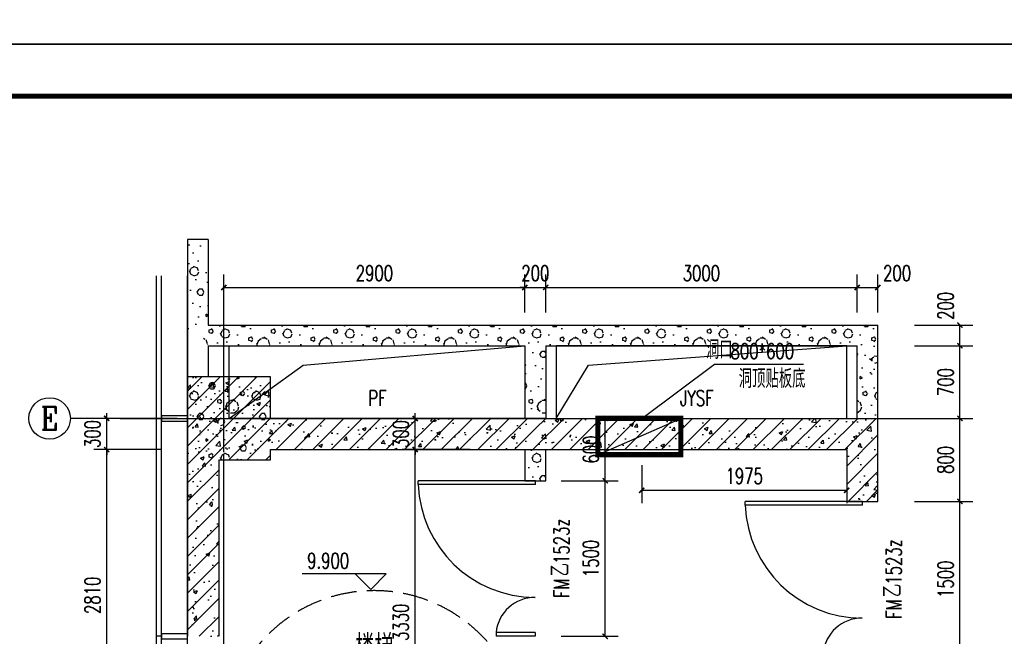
# Model space of a CAD drawing. Extents: x 797781 to 1255204, y 21234 to 1024248.
# Tile 781 of 1056: x 1156390 to 1165874, y 527558 to 533501. Entities that reach past the tile are written whole.
import ezdxf
from ezdxf.enums import TextEntityAlignment as Align

# ---------------------------------------------------------------- set-up
doc = ezdxf.new("R2010")
doc.units = 0
doc.header["$LTSCALE"] = 1000
doc.header["$MEASUREMENT"] = 0
doc.linetypes.add('230303生产综合楼-平面图_t8$0$DASH', pattern=[0.35, 0.25, -0.1])
doc.linetypes.add('230303生产综合楼-平面图_t8$0$DOTE', pattern=[2.42, 2, -0.2, 0.02, -0.2])
for name, color, linetype in [('230303生产综合楼-平面图_t8$0$3T_WOOD', 21, 'Continuous'), ('230303生产综合楼-平面图_t8$0$AXIS', 3, 'Continuous'), ('230303生产综合楼-平面图_t8$0$AXIS_TEXT', 7, 'Continuous'), ('230303生产综合楼-平面图_t8$0$COLUMN', 40, 'Continuous'), ('230303生产综合楼-平面图_t8$0$CURTWALL', 4, 'Continuous'), ('230303生产综合楼-平面图_t8$0$DIM_ELEV', 3, 'Continuous'), ('230303生产综合楼-平面图_t8$0$DIM_LEAD', 3, 'Continuous'), ('230303生产综合楼-平面图_t8$0$DOOR_FIRE', 4, 'Continuous'), ('230303生产综合楼-平面图_t8$0$DOOR_FIRE_TEXT', 7, 'Continuous'), ('230303生产综合楼-平面图_t8$0$DOTE', 1, '230303生产综合楼-平面图_t8$0$DOTE'), ('230303生产综合楼-平面图_t8$0$PUB_DIM', 3, 'Continuous'), ('230303生产综合楼-平面图_t8$0$PUB_HATCH', 8, 'Continuous'), ('230303生产综合楼-平面图_t8$0$PUB_TEXT', 7, 'Continuous'), ('230303生产综合楼-平面图_t8$0$STAIR', 2, 'Continuous'), ('230303生产综合楼-平面图_t8$0$WALL', 40, 'Continuous'), ('230303生产综合楼-平面图_t8$0$条件', 7, 'Continuous'), ('230303生产综合楼-平面图_t8$0$板洞', 6, 'Continuous'), ('230303生产综合楼-平面图_t8$0$轮廓', 2, 'Continuous'), ('230303生产综合楼-平面图_t8$0$通风', 7, 'Continuous'), ('AXIS_TEXT', 7, 'Continuous'), ('PUB_TEXT', 7, 'Continuous'), ('PUB_TITLE', 4, 'Continuous')]:
    doc.layers.add(name, color=color, linetype=linetype)
doc.styles.add('230303生产综合楼-平面图_t8$0$_TCH_AXIS', font='COMPLEX', dxfattribs={"bigfont": 'GBCBIG'})
doc.styles.add('230303生产综合楼-平面图_t8$0$_TCH_DIM', font='SIMPLEX', dxfattribs={"bigfont": 'GBCBIG'})
doc.styles.add('230303生产综合楼-平面图_T8$0$_TCH_DIM_T3', font='SIMPLEX', dxfattribs={"width": 0.705882, "bigfont": 'GBCBIG'})
doc.styles.add('230303生产综合楼-平面图_t8$0$_TCH_WINDOW', font='SIMPLEX', dxfattribs={"height": 3.5, "bigfont": 'GBCBIG'})
doc.styles.add('COMPLEX', font='COMPLEX')
doc.styles.get("Standard").update_dxf_attribs({"font": 'gbenor.shx', "bigfont": 'gbcbig.shx'})
doc.dimstyles.new('230303生产综合楼-平面图_T8$0$_TCH_ARCH&&50', dxfattribs={"dimtxt": 148.75, "dimasz": 50, "dimexe": 125, "dimexo": 150, "dimgap": 63.125, "dimtad": 1, "dimdec": 0, "dimzin": 0, "dimdsep": 46, "dimtxsty": '230303生产综合楼-平面图_T8$0$_TCH_DIM_T3', "dimblk": '230303生产综合楼-平面图_t8$0$_ArchTick', "dimcen": 0.09, "dimclrt": 7, "dimazin": 2, "dimtfac": 1, "dimtdec": 0, "dimtix": 1, "dimtmove": 2, "dimatfit": 3, "dimfxl": 1, "dimtolj": 1, "dimtzin": 0, "dimarcsym": 0})
pattern_1 = [(0, (177, -183), (300, 600), [0, -600]), (0, (-174, -264), (300, 600), [0, -600]), (0, (21, -270), (300, 600), [0, -600]), (0, (234, -93), (300, 600), [0, -600]), (0, (-15, -300), (300, 600), [0, -600]), (0, (294, 285), (300, 600), [0, -600]), (0, (111, 237), (300, 600), [0, -600]), (0, (207, 162), (300, 600), [0, -600]), (0, (-282, 150), (300, 600), [0, -600]), (0, (12, 123), (300, 600), [0, -600]), (0, (-102, -30), (300, 600), [0, -600]), (0, (-96, -255), (300, 600), [0, -600]), (0, (129, -279), (300, 600), [0, -600]), (0, (294, -15), (300, 600), [0, -600]), (0, (-267, -108), (300, 600), [0, -600]), (0, (-216, -6), (300, 600), [0, -600]), (0, (18, -48), (300, 600), [0, -600]), (0, (-66, -135), (300, 600), [0, -600]), (0, (-114, 63), (300, 600), [0, -600]), (0, (-39, 288), (300, 600), [0, -600]), (0, (-243, -234), (300, 600), [0, -600]), (0, (87, 165), (300, 600), [0, -600]), (0, (-192, 174), (300, 600), [0, -600]), (0, (-240, 252), (300, 600), [0, -600]), (130.601294, (257.143, 97.143), (-1499.9999834, 1800.0000079), [26.34155, -11037.111]), (18.434949, (214.29, 108.57), (1499.9999945, 599.9999956), [27.10524, -3767.6279]), (90, (214.3, 82.86), (300, 600), [25.71428, -1174.28565]), (161.565051, (240, 74.29), (-1500.0000076, 599.999955), [27.10524, -3767.6279]), (53.130102, (240, 74.29), (300.000001, 600), [28.57143, -2971.4285]), (135, (262.86, -231.43), (-300.000036, 599.99996), [24.24366, -1672.8126]), (45, (228.57, -231.43), (299.999998, 599.999998), [24.24366, -1672.8126]), (135, (245.71, -248.57), (-300.000036, 599.99996), [24.24366, -1672.8126]), (45, (245.71, -248.57), (299.999998, 599.999998), [24.24366, -1672.8126]), (116.56505, (-25.7, 171.43), (-5e-05, 1199.99997), [31.94383, -638.8765]), (180, (-40, 200), (-300, 600), [34.28572, -565.71425]), (63.43495, (-88.57, 171.43), (3e-06, 1200), [31.94383, -638.8765]), (116.56505, (-74.3, 142.86), (-5e-05, 1199.99997), [31.94383, -638.8765]), (0, (-74.3, 142.86), (300, 600), [34.28572, -565.71425]), (63.43495, (-40, 142.86), (3e-06, 1200), [31.94383, -638.8765]), (107.102728, (200, -31.429), (-899.9999656, 3000.00000484), [38.86135, -16282.9025]), (143.972626, (188.57, 5.714), (-5699.9999277, 4199.9999952), [38.86135, -8122.02]), (180, (157.14, 28.6), (-300, 600), [37.14286, -562.8571]), (36.0273733, (88.57, 5.714), (5699.9999579, 4199.9999547), [38.86135, -8122.02]), (71.565051, (77.14, -28.57), (900.0000046, 2999.999995), [36.14032, -3758.5928]), (107.102728, (88.571, -65.714), (-899.9999656, 3000.00000484), [38.86135, -16282.9025]), (143.972626, (120, -88.57), (-5699.9999277, 4199.9999952), [38.86135, -8122.02]), (0, (120, -88.6), (300, 600), [37.14286, -562.8571]), (36.0273733, (157.143, -88.57), (5699.9999579, 4199.9999547), [38.86135, -8122.02]), (71.565051, (188.57, -65.71), (900.0000046, 2999.999995), [36.14032, -3758.5928]), (150.255118, (205.714, 248.57), (-900.000002, 599.9999926), [23.03502, -4814.3196]), (90, (185.7, 237.14), (300, 600), [22.85714, -1177.14275]), (29.744881, (185.714, 237.14), (900.0000005, 599.999997), [23.03502, -4814.3196]), (116.56505, (65.7, -177.14), (-5e-05, 1199.99997), [31.94383, -638.8765]), (168.690067, (51.43, -148.57), (-2700.000002, 599.999985), [29.13725, -6089.6855]), (41.185925, (0, -162.857), (7499.99995456, 6599.9999423), [30.37184, -12725.802]), (90, (0, -191.43), (300, 600), [28.57143, -1171.4285]), (138.814074, (22.857, -211.429), (-7499.9998667, 6600.00004204), [30.37184, -12725.802]), (16.6992442, (22.857, -211.429), (9899.9999255, 2999.9999686), [29.82945, -12498.5375]), (60.945396, (51.43, -202.857), (299.9999992, 599.9999947), [29.41609, -12325.3395]), (109.983106, (-185.714, 74.286), (-1500.00000565, 4199.9999889), [33.442, -14012.1975]), (155.556045, (-197.143, 105.714), (-3900.00001487, 1799.9999626), [34.52299, -14465.1315]), (24.4439547, (-260, 105.714), (3900.00000195, 1799.99999134), [34.52299, -14465.1315]), (70.0168934, (-271.429, 74.286), (1500.0000045, 4199.9999896), [33.442, -14012.1975]), (109.983106, (-260, 42.857), (-1500.00000565, 4199.9999889), [33.442, -14012.1975]), (160.016893, (-228.57, 31.43), (-1500.0000009, 599.9999727), [33.442, -6989.3775]), (19.9831065, (-228.57, 31.43), (1499.9999918, 599.999999), [33.442, -6989.3775]), (70.0168934, (-197.143, 42.857), (1500.0000045, 4199.9999896), [33.442, -14012.1975]), (122.005383, (37.14, 20), (-300.0000403, 599.9999694), [26.95423, -5633.434]), (18.434949, (-2.86, 34.29), (1499.9999945, 599.9999956), [27.10524, -3767.6279]), (90, (-2.86, 8.57), (300, 600), [25.71428, -1174.28565]), (161.565051, (22.86, 0), (-1500.0000076, 599.999955), [27.10524, -3767.6279]), (54.4623222, (22.857, 0), (2099.999997, 2999.9999955), [24.57807, -10298.2115]), (116.56505, (-137.14, -125.7), (-5e-05, 1199.99997), [31.94383, -638.8765]), (180, (-151.4, -97.14), (-300, 600), [31.42857, -568.5714]), (59.0362434, (-200, -125.714), (300.000001, 599.999997), [33.31973, -6963.822]), (120.963756, (-182.857, -154.286), (-300.000041, 599.9999724), [33.31973, -6963.822]), (0, (-182.86, -154.3), (300, 600), [31.42857, -568.5714]), (63.43495, (-151.43, -154.3), (3e-06, 1200), [31.94383, -638.8765])]
pattern_2 = [(45, (0, 0), (-88.388348, 88.388348), []), (50, (0, 0), (358.63009, -31.37607), [37.5, -412.5]), (355, (0, 0), (-69.37567, 376.09607), [30, -330]), (100.4514, (29.9, -2.6), (289.25469, 344.71977), [31.8701, -350.57106]), (46.1842, (0, 100), (533.62052, -82.7595), [56.25, -618.75]), (96.6356, (44.47, 93.1), (467.33135, 487.05894), [47.80514, -525.8565]), (351.1842, (0, 100), (467.33097, 487.0593), [45, -495]), (21, (50, 75), (298.453526, -201.309445), [37.5, -412.5]), (326, (50, 75), (121.65767, 362.57502), [30, -330]), (71.4514, (74.87, 58.22), (420.11131, 161.26525), [31.8701, -350.57106]), (37.5, (0, 0), (6.079928, 166.446927), [0, -326, 0, -335, 0, -331.25]), (7.5, (0, 0), (131.534769, 197.205856), [0, -191, 0, -318.5, 0, -126.25]), (327.5, (-111.5, 0), (266.911218, -11.277436), [0, -125, 0, -390, 0, -517.5]), (317.5, (-161.5, 0), (291.593085, 50.05249), [0, -162.5, 0, -259, 0, -367.5])]

# ---------------------------------------------------------------- blocks, each defined once
blk = doc.blocks.new('230303生产综合楼-平面图_t8$0$212')
at = {"layer": '230303生产综合楼-平面图_t8$0$3T_WOOD'}
for points in [[(593636.3, -21428.8), (593636.3, -21478.8), (593886.3, -21478.8), (593886.3, -21428.8)], [(593636.3, -23528.8), (593636.3, -23578.8), (593886.3, -23578.8), (593886.3, -23528.8)], [(593636.3, -25628.8), (593636.3, -25678.8), (593886.3, -25678.8), (593886.3, -25628.8)], [(593636.3, -27728.8), (593636.3, -27778.8), (593886.3, -27778.8), (593886.3, -27728.8)], [(593636.3, -29828.8), (593636.3, -29878.8), (593886.3, -29878.8), (593886.3, -29828.8)]]:
    blk.add_lwpolyline(points, close=True, dxfattribs=at)
for points in [[(593636.3, -21453.8), (593586.3, -21453.8)], [(593636.3, -21453.8), (593586.3, -21453.8)], [(593636.3, -23553.8), (593586.3, -23553.8)], [(593636.3, -23553.8), (593586.3, -23553.8)], [(593636.3, -25653.8), (593586.3, -25653.8)], [(593636.3, -25653.8), (593586.3, -25653.8)], [(593636.3, -27753.8), (593586.3, -27753.8)], [(593636.3, -29853.8), (593586.3, -29853.8)], [(593636.3, -29853.8), (593586.3, -29853.8)]]:
    blk.add_lwpolyline(points, dxfattribs=at)
blk = doc.blocks.new('230303生产综合楼-平面图_t8$0$_ArchTick')
at = {"color": 0, "linetype": 'ByBlock', "const_width": 0.3}
blk.add_lwpolyline([(-0.5, -0.5), (0.5, 0.5)], dxfattribs=at)
blk = doc.blocks.new('*D3338')
at = {"layer": '230303生产综合楼-平面图_t8$0$PUB_DIM', "color": 0, "lineweight": -2, "transparency": 16777216}
for p, q in [((1162381.6, 529207.7), (1162381.6, 528839.9)), ((1164356.9, 529207.7), (1164356.9, 528839.9)), ((1162381.6, 528964.9), (1164356.9, 528964.9))]:
    blk.add_line(p, q, dxfattribs=at)
at = {"layer": 'Defpoints', "color": 0, "transparency": 16777216}
for p in [(1162381.6, 529357.7), (1164356.9, 529357.7), (1164356.9, 528964.9)]:
    blk.add_point(p, dxfattribs=at)
at = {"layer": '230303生产综合楼-平面图_t8$0$PUB_DIM', "color": 0, "lineweight": -2, "transparency": 16777216, "xscale": 50, "yscale": 50, "zscale": 50, "rotation": 180}
blk.add_blockref('230303生产综合楼-平面图_t8$0$_ArchTick', (1162381.6, 528964.9), dxfattribs=at)
at = {"layer": '230303生产综合楼-平面图_t8$0$PUB_DIM', "color": 0, "lineweight": -2, "transparency": 16777216, "xscale": 50, "yscale": 50, "zscale": 50}
blk.add_blockref('230303生产综合楼-平面图_t8$0$_ArchTick', (1164356.9, 528964.9), dxfattribs=at)
at = {"layer": '230303生产综合楼-平面图_t8$0$PUB_DIM', "color": 7, "transparency": 16777216, "insert": (1163369.2, 529102.4), "char_height": 148.75, "attachment_point": 5, "style": '230303生产综合楼-平面图_T8$0$_TCH_DIM_T3'}
blk.add_mtext('\\A1;1975', dxfattribs=at)
blk = doc.blocks.new('*D3398')
at = {"layer": '230303生产综合楼-平面图_t8$0$PUB_DIM', "color": 0, "lineweight": -2, "transparency": 16777216}
for p, q in [((1164456.9, 530678.4), (1164456.9, 531044.6)), ((1164656.9, 530678.4), (1164656.9, 531044.6)), ((1164456.9, 530919.6), (1164656.9, 530919.6))]:
    blk.add_line(p, q, dxfattribs=at)
at = {"layer": 'Defpoints', "color": 0, "transparency": 16777216}
for p in [(1164656.9, 530919.6), (1164456.9, 530528.4), (1164656.9, 530528.4)]:
    blk.add_point(p, dxfattribs=at)
at = {"layer": '230303生产综合楼-平面图_t8$0$PUB_DIM', "color": 0, "lineweight": -2, "transparency": 16777216, "xscale": 50, "yscale": 50, "zscale": 50, "rotation": 180}
blk.add_blockref('230303生产综合楼-平面图_t8$0$_ArchTick', (1164456.9, 530919.6), dxfattribs=at)
at = {"layer": '230303生产综合楼-平面图_t8$0$PUB_DIM', "color": 0, "lineweight": -2, "transparency": 16777216, "xscale": 50, "yscale": 50, "zscale": 50}
blk.add_blockref('230303生产综合楼-平面图_t8$0$_ArchTick', (1164656.9, 530919.6), dxfattribs=at)
at = {"layer": '230303生产综合楼-平面图_t8$0$PUB_DIM', "color": 7, "transparency": 16777216, "insert": (1164841.9, 531057.1), "char_height": 148.75, "attachment_point": 5, "style": '230303生产综合楼-平面图_T8$0$_TCH_DIM_T3'}
blk.add_mtext('\\A1;200', dxfattribs=at)
blk = doc.blocks.new('*D3399')
at = {"layer": '230303生产综合楼-平面图_t8$0$PUB_DIM', "color": 0, "lineweight": -2, "transparency": 16777216}
for p, q in [((1161456.9, 530678.4), (1161456.9, 531044.6)), ((1164456.9, 530678.4), (1164456.9, 531044.6)), ((1161456.9, 530919.6), (1164456.9, 530919.6))]:
    blk.add_line(p, q, dxfattribs=at)
at = {"layer": 'Defpoints', "color": 0, "transparency": 16777216}
for p in [(1164456.9, 530919.6), (1161456.9, 530528.4), (1164456.9, 530528.4)]:
    blk.add_point(p, dxfattribs=at)
at = {"layer": '230303生产综合楼-平面图_t8$0$PUB_DIM', "color": 0, "lineweight": -2, "transparency": 16777216, "xscale": 50, "yscale": 50, "zscale": 50, "rotation": 180}
blk.add_blockref('230303生产综合楼-平面图_t8$0$_ArchTick', (1161456.9, 530919.6), dxfattribs=at)
at = {"layer": '230303生产综合楼-平面图_t8$0$PUB_DIM', "color": 0, "lineweight": -2, "transparency": 16777216, "xscale": 50, "yscale": 50, "zscale": 50}
blk.add_blockref('230303生产综合楼-平面图_t8$0$_ArchTick', (1164456.9, 530919.6), dxfattribs=at)
at = {"layer": '230303生产综合楼-平面图_t8$0$PUB_DIM', "color": 7, "transparency": 16777216, "insert": (1162956.9, 531057.1), "char_height": 148.75, "attachment_point": 5, "style": '230303生产综合楼-平面图_T8$0$_TCH_DIM_T3'}
blk.add_mtext('\\A1;3000', dxfattribs=at)
blk = doc.blocks.new('*D3400')
at = {"layer": '230303生产综合楼-平面图_t8$0$PUB_DIM', "color": 0, "lineweight": -2, "transparency": 16777216}
for p, q in [((1161256.9, 530678.4), (1161256.9, 531044.6)), ((1161456.9, 530678.4), (1161456.9, 531044.6)), ((1161256.9, 530919.6), (1161206.9, 530919.6)), ((1161256.9, 530919.6), (1161456.9, 530919.6)), ((1161456.9, 530919.6), (1161506.9, 530919.6))]:
    blk.add_line(p, q, dxfattribs=at)
at = {"layer": 'Defpoints', "color": 0, "transparency": 16777216}
for p in [(1161456.9, 530919.6), (1161256.9, 530528.4), (1161456.9, 530528.4)]:
    blk.add_point(p, dxfattribs=at)
at = {"layer": '230303生产综合楼-平面图_t8$0$PUB_DIM', "color": 0, "lineweight": -2, "transparency": 16777216, "xscale": 50, "yscale": 50, "zscale": 50}
blk.add_blockref('230303生产综合楼-平面图_t8$0$_ArchTick', (1161256.9, 530919.6), dxfattribs=at)
at = {"layer": '230303生产综合楼-平面图_t8$0$PUB_DIM', "color": 0, "lineweight": -2, "transparency": 16777216, "xscale": 50, "yscale": 50, "zscale": 50, "rotation": 180}
blk.add_blockref('230303生产综合楼-平面图_t8$0$_ArchTick', (1161456.9, 530919.6), dxfattribs=at)
at = {"layer": '230303生产综合楼-平面图_t8$0$PUB_DIM', "color": 7, "transparency": 16777216, "insert": (1161356.9, 531057.1), "char_height": 148.75, "attachment_point": 5, "style": '230303生产综合楼-平面图_T8$0$_TCH_DIM_T3'}
blk.add_mtext('\\A1;200', dxfattribs=at)
blk = doc.blocks.new('*D3401')
at = {"layer": '230303生产综合楼-平面图_t8$0$PUB_DIM', "color": 0, "lineweight": -2, "transparency": 16777216}
for p, q in [((1158356.9, 530678.4), (1158356.9, 531044.6)), ((1161256.9, 530678.4), (1161256.9, 531044.6)), ((1158356.9, 530919.6), (1161256.9, 530919.6))]:
    blk.add_line(p, q, dxfattribs=at)
at = {"layer": 'Defpoints', "color": 0, "transparency": 16777216}
for p in [(1161256.9, 530919.6), (1158356.9, 530528.4), (1161256.9, 530528.4)]:
    blk.add_point(p, dxfattribs=at)
at = {"layer": '230303生产综合楼-平面图_t8$0$PUB_DIM', "color": 0, "lineweight": -2, "transparency": 16777216, "xscale": 50, "yscale": 50, "zscale": 50, "rotation": 180}
blk.add_blockref('230303生产综合楼-平面图_t8$0$_ArchTick', (1158356.9, 530919.6), dxfattribs=at)
at = {"layer": '230303生产综合楼-平面图_t8$0$PUB_DIM', "color": 0, "lineweight": -2, "transparency": 16777216, "xscale": 50, "yscale": 50, "zscale": 50}
blk.add_blockref('230303生产综合楼-平面图_t8$0$_ArchTick', (1161256.9, 530919.6), dxfattribs=at)
at = {"layer": '230303生产综合楼-平面图_t8$0$PUB_DIM', "color": 7, "transparency": 16777216, "insert": (1159806.9, 531057.1), "char_height": 148.75, "attachment_point": 5, "style": '230303生产综合楼-平面图_T8$0$_TCH_DIM_T3'}
blk.add_mtext('\\A1;2900', dxfattribs=at)
blk = doc.blocks.new('*D3981')
at = {"layer": '230303生产综合楼-平面图_t8$0$PUB_DIM', "color": 0, "lineweight": -2, "transparency": 16777216}
for p, q in [((1161606.9, 529657.7), (1162154.9, 529657.7)), ((1162029.9, 529057.7), (1162029.9, 529657.7)), ((1161606.9, 529057.7), (1162154.9, 529057.7))]:
    blk.add_line(p, q, dxfattribs=at)
at = {"layer": 'Defpoints', "color": 0, "transparency": 16777216}
for p in [(1161456.9, 529657.7), (1162029.9, 529657.7), (1161456.9, 529057.7)]:
    blk.add_point(p, dxfattribs=at)
at = {"layer": '230303生产综合楼-平面图_t8$0$PUB_DIM', "color": 0, "lineweight": -2, "transparency": 16777216, "xscale": 50, "yscale": 50, "zscale": 50}
for p, rotation in [((1162029.9, 529657.7), 90), ((1162029.9, 529057.7), 270)]:
    blk.add_blockref('230303生产综合楼-平面图_t8$0$_ArchTick', p, dxfattribs=dict(at, rotation=rotation))
at = {"layer": '230303生产综合楼-平面图_t8$0$PUB_DIM', "color": 7, "transparency": 16777216, "insert": (1161892.4, 529357.7), "char_height": 148.75, "attachment_point": 5, "rotation": 90, "style": '230303生产综合楼-平面图_T8$0$_TCH_DIM_T3'}
blk.add_mtext('\\A1;600', dxfattribs=at)
blk = doc.blocks.new('*D3982')
at = {"layer": '230303生产综合楼-平面图_t8$0$PUB_DIM', "color": 0, "lineweight": -2, "transparency": 16777216}
for p, q in [((1161606.9, 529057.7), (1162154.9, 529057.7)), ((1162029.9, 527557.7), (1162029.9, 529057.7)), ((1161606.9, 527557.7), (1162154.9, 527557.7))]:
    blk.add_line(p, q, dxfattribs=at)
at = {"layer": 'Defpoints', "color": 0, "transparency": 16777216}
for p in [(1161456.9, 529057.7), (1162029.9, 529057.7), (1161456.9, 527557.7)]:
    blk.add_point(p, dxfattribs=at)
at = {"layer": '230303生产综合楼-平面图_t8$0$PUB_DIM', "color": 0, "lineweight": -2, "transparency": 16777216, "xscale": 50, "yscale": 50, "zscale": 50}
for p, rotation in [((1162029.9, 529057.7), 90), ((1162029.9, 527557.7), 270)]:
    blk.add_blockref('230303生产综合楼-平面图_t8$0$_ArchTick', p, dxfattribs=dict(at, rotation=rotation))
at = {"layer": '230303生产综合楼-平面图_t8$0$PUB_DIM', "color": 7, "transparency": 16777216, "insert": (1161892.4, 528307.7), "char_height": 148.75, "attachment_point": 5, "rotation": 90, "style": '230303生产综合楼-平面图_T8$0$_TCH_DIM_T3'}
blk.add_mtext('\\A1;1500', dxfattribs=at)
blk = doc.blocks.new('*D4305')
at = {"layer": '230303生产综合楼-平面图_t8$0$AXIS', "color": 0, "lineweight": -2, "transparency": 16777216}
for p, q in [((1160199.4, 529657.7), (1160199.4, 529707.7)), ((1160728.3, 529657.7), (1160074.4, 529657.7)), ((1160199.4, 529357.7), (1160199.4, 529657.7)), ((1160728.3, 529357.7), (1160074.4, 529357.7)), ((1160199.4, 529357.7), (1160199.4, 529307.7))]:
    blk.add_line(p, q, dxfattribs=at)
at = {"layer": 'Defpoints', "color": 0, "transparency": 16777216}
for p in [(1160199.4, 529657.7), (1160878.3, 529657.7), (1160878.3, 529357.7)]:
    blk.add_point(p, dxfattribs=at)
at = {"layer": '230303生产综合楼-平面图_t8$0$AXIS', "color": 0, "lineweight": -2, "transparency": 16777216, "xscale": 50, "yscale": 50, "zscale": 50}
for p, rotation in [((1160199.4, 529657.7), 270), ((1160199.4, 529357.7), 90)]:
    blk.add_blockref('230303生产综合楼-平面图_t8$0$_ArchTick', p, dxfattribs=dict(at, rotation=rotation))
at = {"layer": '230303生产综合楼-平面图_t8$0$AXIS', "color": 7, "transparency": 16777216, "insert": (1160061.9, 529507.7), "char_height": 148.75, "attachment_point": 5, "rotation": 90, "style": '230303生产综合楼-平面图_T8$0$_TCH_DIM_T3'}
blk.add_mtext('\\A1;300', dxfattribs=at)
blk = doc.blocks.new('*D4306')
at = {"layer": '230303生产综合楼-平面图_t8$0$AXIS', "color": 0, "lineweight": -2, "transparency": 16777216}
for p, q in [((1160728.3, 529357.7), (1160074.4, 529357.7)), ((1160199.4, 526027.7), (1160199.4, 529357.7)), ((1160728.3, 526027.7), (1160074.4, 526027.7))]:
    blk.add_line(p, q, dxfattribs=at)
at = {"layer": 'Defpoints', "color": 0, "transparency": 16777216}
for p in [(1160199.4, 529357.7), (1160878.3, 529357.7), (1160878.3, 526027.7)]:
    blk.add_point(p, dxfattribs=at)
at = {"layer": '230303生产综合楼-平面图_t8$0$AXIS', "color": 0, "lineweight": -2, "transparency": 16777216, "xscale": 50, "yscale": 50, "zscale": 50}
for p, rotation in [((1160199.4, 529357.7), 90), ((1160199.4, 526027.7), 270)]:
    blk.add_blockref('230303生产综合楼-平面图_t8$0$_ArchTick', p, dxfattribs=dict(at, rotation=rotation))
at = {"layer": '230303生产综合楼-平面图_t8$0$AXIS', "color": 7, "transparency": 16777216, "insert": (1160061.9, 527692.7), "char_height": 148.75, "attachment_point": 5, "rotation": 90, "style": '230303生产综合楼-平面图_T8$0$_TCH_DIM_T3'}
blk.add_mtext('\\A1;3330', dxfattribs=at)
blk = doc.blocks.new('*D4318')
at = {"layer": '230303生产综合楼-平面图_t8$0$PUB_DIM', "color": 0, "lineweight": -2, "transparency": 16777216}
for p, q in [((1165007.9, 528857.7), (1165571.8, 528857.7)), ((1165446.8, 527357.7), (1165446.8, 528857.7)), ((1165007.9, 527357.7), (1165571.8, 527357.7))]:
    blk.add_line(p, q, dxfattribs=at)
at = {"layer": 'Defpoints', "color": 0, "transparency": 16777216}
for p in [(1164857.9, 528857.7), (1165446.8, 528857.7), (1164857.9, 527357.7)]:
    blk.add_point(p, dxfattribs=at)
at = {"layer": '230303生产综合楼-平面图_t8$0$PUB_DIM', "color": 0, "lineweight": -2, "transparency": 16777216, "xscale": 50, "yscale": 50, "zscale": 50}
for p, rotation in [((1165446.8, 528857.7), 90), ((1165446.8, 527357.7), 270)]:
    blk.add_blockref('230303生产综合楼-平面图_t8$0$_ArchTick', p, dxfattribs=dict(at, rotation=rotation))
at = {"layer": '230303生产综合楼-平面图_t8$0$PUB_DIM', "color": 7, "transparency": 16777216, "insert": (1165309.3, 528107.7), "char_height": 148.75, "attachment_point": 5, "rotation": 90, "style": '230303生产综合楼-平面图_T8$0$_TCH_DIM_T3'}
blk.add_mtext('\\A1;1500', dxfattribs=at)
blk = doc.blocks.new('*D4319')
at = {"layer": '230303生产综合楼-平面图_t8$0$PUB_DIM', "color": 0, "lineweight": -2, "transparency": 16777216}
for p, q in [((1165007.9, 529657.7), (1165571.8, 529657.7)), ((1165446.8, 528857.7), (1165446.8, 529657.7)), ((1165007.9, 528857.7), (1165571.8, 528857.7))]:
    blk.add_line(p, q, dxfattribs=at)
at = {"layer": 'Defpoints', "color": 0, "transparency": 16777216}
for p in [(1164857.9, 529657.7), (1165446.8, 529657.7), (1164857.9, 528857.7)]:
    blk.add_point(p, dxfattribs=at)
at = {"layer": '230303生产综合楼-平面图_t8$0$PUB_DIM', "color": 0, "lineweight": -2, "transparency": 16777216, "xscale": 50, "yscale": 50, "zscale": 50}
for p, rotation in [((1165446.8, 529657.7), 90), ((1165446.8, 528857.7), 270)]:
    blk.add_blockref('230303生产综合楼-平面图_t8$0$_ArchTick', p, dxfattribs=dict(at, rotation=rotation))
at = {"layer": '230303生产综合楼-平面图_t8$0$PUB_DIM', "color": 7, "transparency": 16777216, "insert": (1165309.3, 529257.7), "char_height": 148.75, "attachment_point": 5, "rotation": 90, "style": '230303生产综合楼-平面图_T8$0$_TCH_DIM_T3'}
blk.add_mtext('\\A1;800', dxfattribs=at)
blk = doc.blocks.new('*D4320')
at = {"layer": '230303生产综合楼-平面图_t8$0$PUB_DIM', "color": 0, "lineweight": -2, "transparency": 16777216}
for p, q in [((1165007.9, 530357.7), (1165571.8, 530357.7)), ((1165446.8, 529657.7), (1165446.8, 530357.7)), ((1165007.9, 529657.7), (1165571.8, 529657.7))]:
    blk.add_line(p, q, dxfattribs=at)
at = {"layer": 'Defpoints', "color": 0, "transparency": 16777216}
for p in [(1164857.9, 530357.7), (1165446.8, 530357.7), (1164857.9, 529657.7)]:
    blk.add_point(p, dxfattribs=at)
at = {"layer": '230303生产综合楼-平面图_t8$0$PUB_DIM', "color": 0, "lineweight": -2, "transparency": 16777216, "xscale": 50, "yscale": 50, "zscale": 50}
for p, rotation in [((1165446.8, 530357.7), 90), ((1165446.8, 529657.7), 270)]:
    blk.add_blockref('230303生产综合楼-平面图_t8$0$_ArchTick', p, dxfattribs=dict(at, rotation=rotation))
at = {"layer": '230303生产综合楼-平面图_t8$0$PUB_DIM', "color": 7, "transparency": 16777216, "insert": (1165309.3, 530007.7), "char_height": 148.75, "attachment_point": 5, "rotation": 90, "style": '230303生产综合楼-平面图_T8$0$_TCH_DIM_T3'}
blk.add_mtext('\\A1;700', dxfattribs=at)
blk = doc.blocks.new('*D4321')
at = {"layer": '230303生产综合楼-平面图_t8$0$PUB_DIM', "color": 0, "lineweight": -2, "transparency": 16777216}
for p, q in [((1165007.9, 530557.7), (1165571.8, 530557.7)), ((1165446.8, 530357.7), (1165446.8, 530557.7)), ((1165007.9, 530357.7), (1165571.8, 530357.7))]:
    blk.add_line(p, q, dxfattribs=at)
at = {"layer": 'Defpoints', "color": 0, "transparency": 16777216}
for p in [(1164857.9, 530557.7), (1165446.8, 530557.7), (1164857.9, 530357.7)]:
    blk.add_point(p, dxfattribs=at)
at = {"layer": '230303生产综合楼-平面图_t8$0$PUB_DIM', "color": 0, "lineweight": -2, "transparency": 16777216, "xscale": 50, "yscale": 50, "zscale": 50}
for p, rotation in [((1165446.8, 530557.7), 90), ((1165446.8, 530357.7), 270)]:
    blk.add_blockref('230303生产综合楼-平面图_t8$0$_ArchTick', p, dxfattribs=dict(at, rotation=rotation))
at = {"layer": '230303生产综合楼-平面图_t8$0$PUB_DIM', "color": 7, "transparency": 16777216, "insert": (1165309.3, 530742.7), "char_height": 148.75, "attachment_point": 5, "rotation": 90, "style": '230303生产综合楼-平面图_T8$0$_TCH_DIM_T3'}
blk.add_mtext('\\A1;200', dxfattribs=at)
blk = doc.blocks.new('*D4322')
at = {"layer": '230303生产综合楼-平面图_t8$0$AXIS', "color": 0, "lineweight": -2, "transparency": 16777216}
for p, q in [((1157228, 529657.7), (1157228, 529707.7)), ((1157756.9, 529657.7), (1157103, 529657.7)), ((1157228, 529357.7), (1157228, 529657.7)), ((1157756.9, 529357.7), (1157103, 529357.7)), ((1157228, 529357.7), (1157228, 529307.7))]:
    blk.add_line(p, q, dxfattribs=at)
at = {"layer": 'Defpoints', "color": 0, "transparency": 16777216}
for p in [(1157228, 529657.7), (1157906.9, 529657.7), (1157906.9, 529357.7)]:
    blk.add_point(p, dxfattribs=at)
at = {"layer": '230303生产综合楼-平面图_t8$0$AXIS', "color": 0, "lineweight": -2, "transparency": 16777216, "xscale": 50, "yscale": 50, "zscale": 50}
for p, rotation in [((1157228, 529657.7), 270), ((1157228, 529357.7), 90)]:
    blk.add_blockref('230303生产综合楼-平面图_t8$0$_ArchTick', p, dxfattribs=dict(at, rotation=rotation))
at = {"layer": '230303生产综合楼-平面图_t8$0$AXIS', "color": 7, "transparency": 16777216, "insert": (1157090.5, 529507.7), "char_height": 148.75, "attachment_point": 5, "rotation": 90, "style": '230303生产综合楼-平面图_T8$0$_TCH_DIM_T3'}
blk.add_mtext('\\A1;300', dxfattribs=at)
blk = doc.blocks.new('*D4323')
at = {"layer": '230303生产综合楼-平面图_t8$0$AXIS', "color": 0, "lineweight": -2, "transparency": 16777216}
for p, q in [((1157756.9, 529357.7), (1157103, 529357.7)), ((1157228, 526547.7), (1157228, 529357.7)), ((1157756.9, 526547.7), (1157103, 526547.7))]:
    blk.add_line(p, q, dxfattribs=at)
at = {"layer": 'Defpoints', "color": 0, "transparency": 16777216}
for p in [(1157228, 529357.7), (1157906.9, 529357.7), (1157906.9, 526547.7)]:
    blk.add_point(p, dxfattribs=at)
at = {"layer": '230303生产综合楼-平面图_t8$0$AXIS', "color": 0, "lineweight": -2, "transparency": 16777216, "xscale": 50, "yscale": 50, "zscale": 50}
for p, rotation in [((1157228, 529357.7), 90), ((1157228, 526547.7), 270)]:
    blk.add_blockref('230303生产综合楼-平面图_t8$0$_ArchTick', p, dxfattribs=dict(at, rotation=rotation))
at = {"layer": '230303生产综合楼-平面图_t8$0$AXIS', "color": 7, "transparency": 16777216, "insert": (1157090.5, 527952.7), "char_height": 148.75, "attachment_point": 5, "rotation": 90, "style": '230303生产综合楼-平面图_T8$0$_TCH_DIM_T3'}
blk.add_mtext('\\A1;2810', dxfattribs=at)
blk = doc.blocks.new('_AXISO')
blk.add_circle((0, 0), 0.5)
at = {"layer": 'AXIS_TEXT', "style": 'COMPLEX', "width": 1.041667}
blk.add_attdef('A', text='', height=0.56, dxfattribs=at).set_placement((-0.25, -0.28), (0.25, -0.28), align=Align.FIT)
blk = doc.blocks.new('230303生产综合楼-平面图_t8$0$$DorLib2D$00000225')
at = {"color": 0}
for p, q in [((0.475, -0.0014), (0.475, 0.7521)), ((0.475, 0.7521), (0.5, 0.7521)), ((0.5, -0.0014), (0.5, 0.7521)), ((-0.5, 0), (-0.5, 0.252)), ((-0.475, 0.252), (-0.5, 0.252)), ((-0.475, 0), (-0.475, 0.252)), ((-0.475, 0), (-0.5, 0)), ((0.475, -0.0014), (0.5, -0.0014))]:
    blk.add_line(p, q, dxfattribs=at)
for centre, radius, start, end in [((0.5046, -0.0019), 0.7546, 92.24927, 179.72377), ((-0.5008, 0.0026), 0.2508, 359.78987, 84.09744)]:
    blk.add_arc(centre, radius, start, end, dxfattribs=at)

msp = doc.modelspace()

# ---------------------------------------------------------------- hatches: boundary and pattern name
at = {"layer": '230303生产综合楼-平面图_t8$0$PUB_HATCH'}
h = msp.add_hatch(dxfattribs=at)
h.set_pattern_fill('加气混凝土', color=256, scale=50, style=0)
h.set_pattern_definition(pattern_1)
h.paths.add_polyline_path([(1158006.9, 531380.7), (1158006.9, 530457.7), (1158140.2, 530457.7), (1158206.9, 530557.7), (1158206.9, 531380.7)])
h = msp.add_hatch(dxfattribs=at)
h.set_pattern_fill('加气混凝土', color=256, scale=50, style=0)
h.set_pattern_definition(pattern_1)
h.paths.add_polyline_path([(1158140.2, 530457.7), (1158206.9, 530357.7), (1161256.9, 530357.7), (1161356.9, 530424.4), (1161356.9, 530557.7), (1158206.9, 530557.7)])
h = msp.add_hatch(dxfattribs=at)
h.set_pattern_fill('加气混凝土', color=256, scale=50, style=0)
h.set_pattern_definition(pattern_1)
h.paths.add_polyline_path([(1161356.9, 530424.4), (1161456.9, 530357.7), (1164456.9, 530357.7), (1164656.9, 530557.7), (1161356.9, 530557.7)])
h = msp.add_hatch(dxfattribs=at)
h.set_pattern_fill('加气混凝土', color=256, scale=50, style=0)
h.set_pattern_definition(pattern_1)
h.paths.add_polyline_path([(1164456.9, 529657.7), (1164656.9, 529657.7), (1164656.9, 530557.7), (1164456.9, 530357.7)])
h = msp.add_hatch(dxfattribs=at)
h.set_pattern_fill('加气混凝土', color=256, scale=50, style=0)
h.set_pattern_definition(pattern_1)
h.paths.add_polyline_path([(1161356.9, 530424.4), (1161256.9, 530357.7), (1161256.9, 529657.7), (1161456.9, 529657.7), (1161456.9, 530357.7)])
h = msp.add_hatch(dxfattribs=at)
h.set_pattern_fill('加气混凝土', color=256, scale=50, style=0)
h.set_pattern_definition(pattern_1)
h.paths.add_polyline_path([(1158006.9, 530057.7), (1158206.9, 530057.7), (1158806.9, 530057.7), (1158806.9, 529257.7), (1158006.9, 529257.7)])
h = msp.add_hatch(dxfattribs=at)
h.set_pattern_fill('钢筋混凝土', color=256, scale=50, style=0)
h.set_pattern_definition(pattern_2)
h.paths.add_polyline_path([(1158006.9, 530057.7), (1158006.9, 529257.7), (1158806.9, 529257.7), (1158806.9, 530057.7)])
h = msp.add_hatch(dxfattribs=at)
h.set_pattern_fill('钢筋混凝土', color=256, scale=50, style=0)
h.set_pattern_definition(pattern_2)
h.paths.add_polyline_path([(1158306.9, 529257.7), (1158006.9, 529257.7), (1158006.9, 529657.7), (1158006.9, 527557.7), (1158306.9, 527557.7)])
h = msp.add_hatch(dxfattribs=at)
h.set_pattern_fill('钢筋混凝土', color=256, scale=50, style=0)
h.set_pattern_definition(pattern_2)
h.paths.add_polyline_path([(1158806.9, 529657.7), (1158806.9, 529357.7), (1161356.9, 529357.7), (1161356.9, 529657.7)])
h = msp.add_hatch(dxfattribs=at)
h.set_pattern_fill('钢筋混凝土', color=256, scale=50, style=0)
h.set_pattern_definition(pattern_2)
h.paths.add_polyline_path([(1161356.9, 529657.7), (1161356.9, 529357.7), (1164356.9, 529357.7), (1164656.9, 529657.7)])
h = msp.add_hatch(dxfattribs=at)
h.set_pattern_fill('钢筋混凝土', color=256, scale=50, style=0)
h.set_pattern_definition(pattern_2)
h.paths.add_polyline_path([(1164356.9, 529357.7), (1164356.9, 528857.7), (1164656.9, 528857.7), (1164656.9, 529657.7)])
h = msp.add_hatch(dxfattribs=at)
h.set_pattern_fill('加气混凝土', color=256, scale=50, style=0)
h.set_pattern_definition(pattern_1)
h.paths.add_polyline_path([(1161256.9, 529357.7), (1161256.9, 529057.7), (1161456.9, 529057.7), (1161456.9, 529357.7)])

# ---------------------------------------------------------------- linework, layer by layer
at = {"layer": '230303生产综合楼-平面图_t8$0$AXIS'}
msp.add_line((1157906.9, 529657.7), (1156878, 529657.7), dxfattribs=at)
at = {"layer": '230303生产综合楼-平面图_t8$0$COLUMN'}
for p, q in [((1158006.9, 530057.7), (1158006.9, 529257.7)), ((1158806.9, 530057.7), (1158006.9, 530057.7)), ((1158806.9, 529657.7), (1158806.9, 530057.7)), ((1158806.9, 529257.7), (1158806.9, 529357.7)), ((1158306.9, 529257.7), (1158806.9, 529257.7))]:
    msp.add_line(p, q, dxfattribs=at)
at = {"layer": '230303生产综合楼-平面图_t8$0$CURTWALL'}
for points in [[(1165438.3, 519824.6), (1157706.9, 520637.6), (1157706.9, 531032.1)], [(1165438.3, 519874.8), (1157756.9, 520682.6), (1157756.9, 531032.1)], [(1165438.3, 520126.2), (1158006.9, 520907.7), (1158006.9, 531032.1)]]:
    msp.add_lwpolyline(points, dxfattribs=at)
at = {"layer": '230303生产综合楼-平面图_t8$0$DIM_ELEV'}
for p, q in [((1159920.9, 528159.2), (1159110.9, 528159.2)), ((1159770.9, 528009.2), (1159620.9, 528159.2)), ((1159770.9, 528009.2), (1159920.9, 528159.2))]:
    msp.add_line(p, q, dxfattribs=at)
at = {"layer": '230303生产综合楼-平面图_t8$0$DIM_LEAD'}
for p, q in [((1162381.9, 529657.7), (1163082.7, 530179)), ((1163082.7, 530179), (1163940, 530179))]:
    msp.add_line(p, q, dxfattribs=at)
at = {"layer": '230303生产综合楼-平面图_t8$0$DOTE'}
for p, q in [((1158356.9, 519651.9), (1158356.9, 531032.1)), ((1157356.9, 529657.7), (1165438.3, 529657.7))]:
    msp.add_line(p, q, dxfattribs=at)
at = {"layer": '230303生产综合楼-平面图_t8$0$STAIR'}
msp.add_line((1158356.9, 521607.7), (1158356.9, 529307.7), dxfattribs=at)
at = {"layer": '230303生产综合楼-平面图_t8$0$WALL'}
for p, q in [((1158006.9, 531380.7), (1158006.9, 530457.7)), ((1158206.9, 531380.7), (1158006.9, 531380.7)), ((1158206.9, 531380.7), (1158206.9, 530557.7)), ((1158206.9, 530557.7), (1161356.9, 530557.7)), ((1161356.9, 530557.7), (1164656.9, 530557.7)), ((1164656.9, 529657.7), (1164656.9, 530557.7)), ((1158006.9, 530457.7), (1158006.9, 530057.7)), ((1158206.9, 530357.7), (1158206.9, 530057.7)), ((1158206.9, 530357.7), (1161256.9, 530357.7)), ((1161256.9, 530357.7), (1161256.9, 529657.7)), ((1161456.9, 530357.7), (1161456.9, 529657.7)), ((1161456.9, 530357.7), (1164456.9, 530357.7)), ((1164456.9, 529657.7), (1164456.9, 530357.7)), ((1158806.9, 529657.7), (1161356.9, 529657.7)), ((1161456.9, 529657.7), (1161256.9, 529657.7)), ((1161356.9, 529657.7), (1164656.9, 529657.7)), ((1164656.9, 528857.7), (1164656.9, 529657.7)), ((1158806.9, 529357.7), (1161356.9, 529357.7)), ((1161256.9, 529357.7), (1161256.9, 529057.7)), ((1161356.9, 529357.7), (1164356.9, 529357.7)), ((1161456.9, 529057.7), (1161456.9, 529357.7)), ((1164356.9, 529357.7), (1164356.9, 528857.7)), ((1158006.9, 529257.7), (1158006.9, 527557.7)), ((1158306.9, 529257.7), (1158306.9, 527557.7)), ((1161256.9, 529057.7), (1161456.9, 529057.7)), ((1164356.9, 528857.7), (1164656.9, 528857.7))]:
    msp.add_line(p, q, dxfattribs=at)
at = {"layer": '230303生产综合楼-平面图_t8$0$条件', "color": 1, "elevation": 3050}
msp.add_lwpolyline([(1161958.6, 529307.7), (1162758.6, 529657.7)], dxfattribs=at)
at = {"layer": '230303生产综合楼-平面图_t8$0$板洞'}
for points in [[(1158406.9, 530357.7), (1161256.9, 530357.7), (1161256.9, 529657.7), (1158406.9, 529657.7)], [(1161556.9, 529657.7), (1164356.9, 529657.7), (1164356.9, 530357.7), (1161556.9, 530357.7)]]:
    msp.add_lwpolyline(points, close=True, dxfattribs=at)
for points in [[(1158406.9, 529657.7), (1159119.2, 530170.4), (1161256.9, 530357.7)], [(1161556.9, 529657.7), (1161869.2, 530170.4), (1164356.9, 530357.7)]]:
    msp.add_lwpolyline(points, dxfattribs=at)
at = {"layer": '230303生产综合楼-平面图_t8$0$轮廓', "linetype": '230303生产综合楼-平面图_t8$0$DASH'}
msp.add_arc((1159806, 526547.7), 1450, 0, 180, dxfattribs=at)
at = {"layer": '230303生产综合楼-平面图_t8$0$通风', "color": 1, "const_width": 50, "elevation": 3050}
msp.add_lwpolyline([(1161958.6, 529307.7), (1161958.6, 529657.7), (1162758.6, 529657.7), (1162758.6, 529307.7), (1161958.6, 529307.7)], dxfattribs=at)
at = {"layer": 'PUB_TITLE'}
for points in [[(1146159.4, 533263.1), (1175859.4, 533263.1), (1175859.4, 575313.1), (1146159.4, 575313.1)], [(1146159.4, 503563.1), (1188209.4, 503563.1), (1188209.4, 533263.1), (1146159.4, 533263.1)]]:
    msp.add_lwpolyline(points, close=True, dxfattribs=at)
at = {"layer": 'PUB_TITLE', "const_width": 50}
msp.add_lwpolyline([(1147409.4, 504063.1), (1187709.4, 504063.1), (1187709.4, 532763.1), (1147409.4, 532763.1)], close=True, dxfattribs=at)

# ---------------------------------------------------------------- block references
msp.add_blockref('230303生产综合楼-平面图_t8$0$212', (564120.6, 551111.5))
at = {"layer": '230303生产综合楼-平面图_t8$0$AXIS'}
ref = msp.add_blockref('_AXISO', (1156678, 529657.7), dxfattribs=dict(at, xscale=400, yscale=400, zscale=400))
ref.add_attrib('A', 'E', dxfattribs={"layer": '230303生产综合楼-平面图_t8$0$AXIS_TEXT', "ltscale": 2, "height": 222.7, "style": '230303生产综合楼-平面图_t8$0$_TCH_AXIS'}).set_placement((1156593.2, 529546.3), (1156762.9, 529546.3), align=Align.FIT)
at = {"layer": '230303生产综合楼-平面图_t8$0$DOOR_FIRE', "xscale": -1500, "yscale": -1500}
for p, zscale, rotation in [((1161356.9, 528307.7), 200, 269.999999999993), ((1164506.9, 528107.7), 300, 270.000000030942)]:
    msp.add_blockref('230303生产综合楼-平面图_t8$0$$DorLib2D$00000225', p, dxfattribs=dict(at, zscale=zscale, rotation=rotation))

# ---------------------------------------------------------------- texts
at = {"layer": '230303生产综合楼-平面图_t8$0$DOOR_FIRE_TEXT', "style": '230303生产综合楼-平面图_t8$0$_TCH_WINDOW', "width": 0.705882}
for s, p in [('1523z', (1161684.3, 528254.8)), ('1523z', (1164884.3, 528054.8)), ('FM', (1161684.3, 527925.6)), ('FM', (1164884.3, 527725.6))]:
    msp.add_text(s, height=148.75, rotation=90, dxfattribs=at).set_placement(p)
at = {"layer": '230303生产综合楼-平面图_t8$0$DOOR_FIRE_TEXT', "style": '230303生产综合楼-平面图_t8$0$_TCH_WINDOW'}
for p in [(1161684.3, 528135.6), (1164884.3, 527935.6)]:
    msp.add_text('乙', height=178.7, rotation=90, dxfattribs=at).set_placement(p)
at = {"layer": '230303生产综合楼-平面图_t8$0$PUB_TEXT', "style": '230303生产综合楼-平面图_t8$0$_TCH_DIM'}
for s, height, p in [('洞口', 178.72, (1162999.3, 530231.5)), ('洞顶贴板底', 178.72, (1163316, 529951.5)), ('楼梯', 255.32, (1159622.7, 527318.3))]:
    msp.add_text(s, height=height, dxfattribs=at).set_placement(p)
at = {"layer": '230303生产综合楼-平面图_t8$0$PUB_TEXT', "style": '230303生产综合楼-平面图_t8$0$_TCH_DIM', "width": 0.705882}
for s, p in [('800*600', (1163237.5, 530231.5)), ('PF', (1159748.4, 529778.7)), ('JYSF', (1162750.1, 529778.7)), ('9.900', (1159158.9, 528211.7))]:
    msp.add_text(s, height=148.75, dxfattribs=at).set_placement(p)
at = {"layer": 'PUB_TEXT'}
msp.add_text('本工程所用电梯厂家由甲方选定，本图参电梯标准图集绘制', height=255.319, dxfattribs=at).set_placement((1147730.5, 527761.1))

# ---------------------------------------------------------------- dimensions: what is measured, and where the dimension line sits
at = {"layer": '230303生产综合楼-平面图_t8$0$AXIS'}
for p1, p2, picture, middle in [((1157906.9, 529357.7), (1157906.9, 529657.7), '*D4322', (1157090.5, 529507.7)), ((1160878.3, 529357.7), (1160878.3, 529657.7), '*D4305', (1160061.9, 529507.7)), ((1157906.9, 526547.7), (1157906.9, 529357.7), '*D4323', (1157090.5, 527952.7)), ((1160878.3, 526027.7), (1160878.3, 529357.7), '*D4306', (1160061.9, 527692.7))]:
    dim = msp.add_aligned_dim(p1=p1, p2=p2, distance=678.9, dimstyle='230303生产综合楼-平面图_T8$0$_TCH_ARCH&&50', dxfattribs=at)
    dim.commit()
    dim.dimension.update_dxf_attribs({"geometry": picture, "text_midpoint": middle})
at = {"layer": '230303生产综合楼-平面图_t8$0$PUB_DIM'}
for p1, p2, distance, picture, middle in [((1158356.9, 530528.4), (1161256.9, 530528.4), 391.2, '*D3401', (1159806.9, 531057.1)), ((1161256.9, 530528.4), (1161456.9, 530528.4), 391.2, '*D3400', (1161356.9, 531057.1)), ((1161456.9, 530528.4), (1164456.9, 530528.4), 391.2, '*D3399', (1162956.9, 531057.1)), ((1164857.9, 529657.7), (1164857.9, 530357.7), -588.9, '*D4320', (1165309.3, 530007.7)), ((1161456.9, 529057.7), (1161456.9, 529657.7), -573, '*D3981', (1161892.4, 529357.7)), ((1164857.9, 528857.7), (1164857.9, 529657.7), -588.9, '*D4319', (1165309.3, 529257.7)), ((1162381.6, 529357.7), (1164356.9, 529357.7), -392.8, '*D3338', (1163369.2, 529102.4)), ((1161456.9, 527557.7), (1161456.9, 529057.7), -573, '*D3982', (1161892.4, 528307.7)), ((1164857.9, 527357.7), (1164857.9, 528857.7), -588.9, '*D4318', (1165309.3, 528107.7))]:
    dim = msp.add_aligned_dim(p1=p1, p2=p2, distance=distance, dimstyle='230303生产综合楼-平面图_T8$0$_TCH_ARCH&&50', dxfattribs=at)
    dim.commit()
    dim.dimension.update_dxf_attribs({"geometry": picture, "text_midpoint": middle})
for base, p1, p2, angle, picture, middle in [((1164656.9, 530919.6), (1164456.9, 530528.4), (1164656.9, 530528.4), 0, '*D3398', (1164841.9, 531057.1)), ((1165446.8, 530557.7), (1164857.9, 530357.7), (1164857.9, 530557.7), 90, '*D4321', (1165309.3, 530742.7))]:
    dim = msp.add_linear_dim(base=base, p1=p1, p2=p2, angle=angle, dimstyle='230303生产综合楼-平面图_T8$0$_TCH_ARCH&&50', dxfattribs=at)
    dim.commit()
    dim.dimension.update_dxf_attribs({"geometry": picture, "text_midpoint": middle, "dimtype": 161})

doc.saveas('drawing.dxf')
